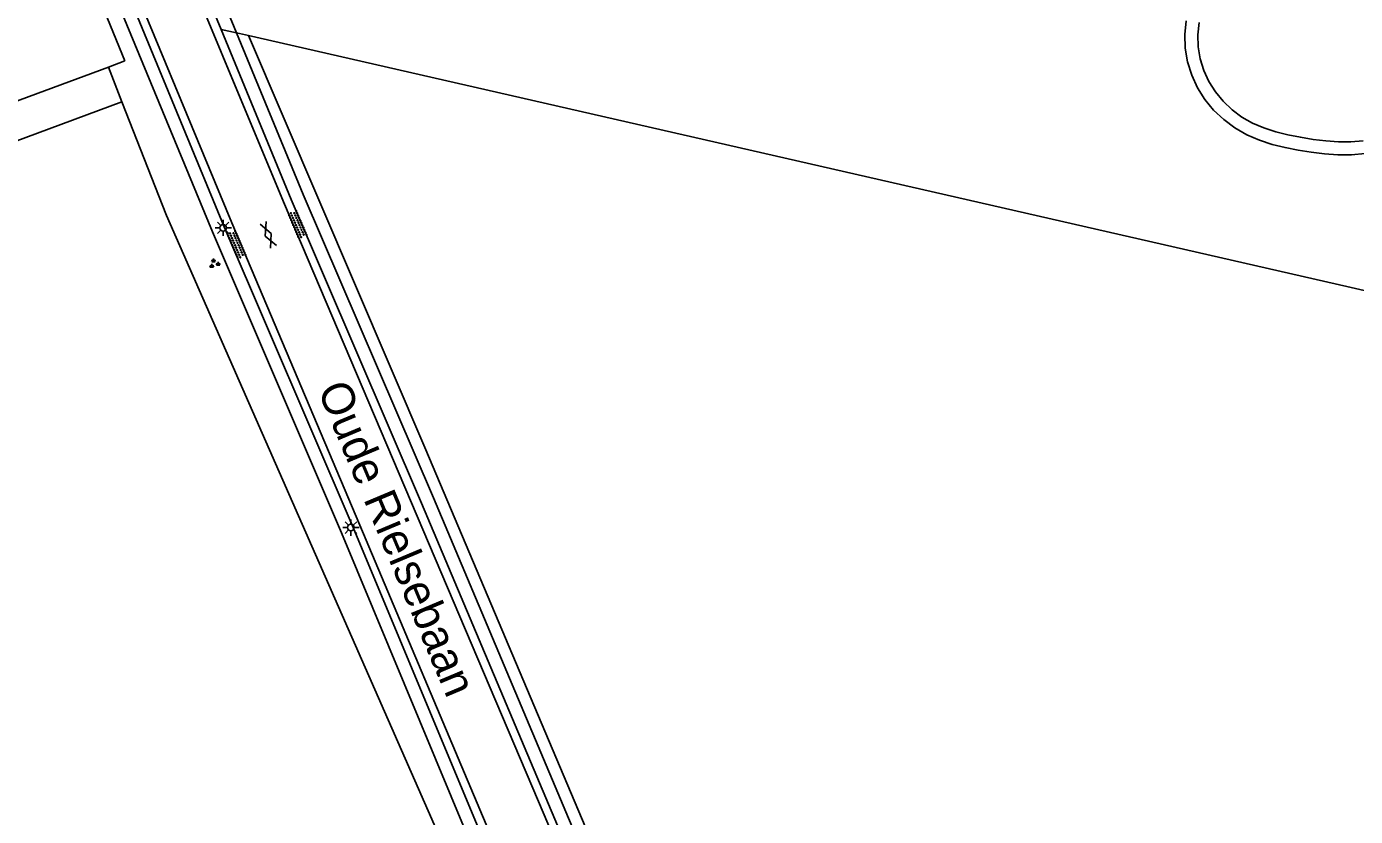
# Model space of a CAD drawing. Extents: x 124000 to 129000, y 395500 to 397503.
# Drawn here: x 128504.7 to 128606.8, y 396214.1 to 396274.8 of the extents above; entities that cross this region are included whole.
import ezdxf

# ---------------------------------------------------------------- set-up
doc = ezdxf.new("R2010")
doc.units = 0
for name, color, linetype in [('gg-afsc-hekwerk', 7, 'Continuous'), ('gg-anno-openbare ruimte label', 7, 'Continuous'), ('gg-knt-onverhard', 7, 'Continuous'), ('gg-knt-verharding', 7, 'Continuous'), ('gt-grn-groengrens', 7, 'Continuous'), ('gt-grn-groengrens NZ', 7, 'Continuous'), ('gt-symb-gesloten verharding', 7, 'Continuous'), ('gt-symb-groenvak', 7, 'Continuous'), ('gt-symb-lichtmast', 7, 'Continuous'), ('gt-symb-overige verharding', 7, 'Continuous')]:
    doc.layers.add(name, color=color, linetype=linetype)

# ---------------------------------------------------------------- blocks, each defined once
blk = doc.blocks.new('gt0-GRVAK')
at = {"layer": 'gt-symb-groenvak'}
for p, q in [((-0.11, 0.19), (-0.23, 0.24)), ((-0.18, 0.15), (0.09, 0.15)), ((-0.09, 0.21), (-0.16, 0.32)), ((-0.05, 0.21), (-0.05, 0.39)), ((0, 0.21), (0.06, 0.32)), ((0.01, 0.19), (0.13, 0.24)), ((0.26, -0.05), (0.2, 0.06)), ((0.3, -0.05), (0.3, 0.13)), ((0.35, -0.05), (0.41, 0.06)), ((-0.25, -0.23), (-0.36, -0.18)), ((-0.32, -0.26), (-0.05, -0.26)), ((-0.23, -0.21), (-0.29, -0.09)), ((-0.18, -0.2), (-0.18, -0.02)), ((-0.14, -0.21), (-0.07, -0.09)), ((-0.12, -0.23), (0, -0.18)), ((0.24, -0.07), (0.12, -0.02)), ((0.17, -0.11), (0.44, -0.11)), ((0.37, -0.07), (0.49, -0.02))]:
    blk.add_line(p, q, dxfattribs=at)
blk = doc.blocks.new('gt0-LMAST')
at = {"layer": 'gt-symb-lichtmast'}
for p, q in [((-0.18, 0.17), (-0.45, 0.44)), ((-0.01, 0.25), (-0.01, 0.62)), ((0.17, 0.17), (0.44, 0.44)), ((-0.26, 0), (-0.63, 0)), ((-0.18, -0.18), (-0.45, -0.45)), ((-0.01, -0.25), (-0.01, -0.63)), ((0.44, -0.45), (0.17, -0.18)), ((0.24, 0), (0.62, 0))]:
    blk.add_line(p, q, dxfattribs=at)
blk.add_circle((-0.01, 0), 0.25, dxfattribs=at)
blk = doc.blocks.new('gt0-OVH')
at = {"layer": 'gt-symb-overige verharding'}
for points in [[(-0.97, 0.3), (-0.97, 0.31), (-0.96, 0.32), (-0.97, 0.33), (-0.97, 0.34), (-0.98, 0.35), (-0.99, 0.35), (-1, 0.36), (-1.01, 0.35), (-1.02, 0.35), (-1.03, 0.34), (-1.03, 0.33), (-1.04, 0.32), (-1.03, 0.31), (-1.03, 0.3), (-1.02, 0.29), (-1.01, 0.29), (-1, 0.28), (-0.99, 0.29), (-0.98, 0.29)], [(-0.87, 0.11), (-0.87, 0.12), (-0.86, 0.13), (-0.87, 0.14), (-0.87, 0.15), (-0.88, 0.16), (-0.89, 0.16), (-0.9, 0.16), (-0.91, 0.16), (-0.92, 0.16), (-0.93, 0.15), (-0.93, 0.14), (-0.94, 0.13), (-0.93, 0.12), (-0.93, 0.11), (-0.92, 0.1), (-0.91, 0.09), (-0.9, 0.09), (-0.89, 0.09), (-0.88, 0.1)], [(-0.77, 0.3), (-0.77, 0.31), (-0.76, 0.32), (-0.77, 0.33), (-0.77, 0.34), (-0.78, 0.35), (-0.79, 0.35), (-0.8, 0.36), (-0.81, 0.35), (-0.82, 0.35), (-0.83, 0.34), (-0.83, 0.33), (-0.84, 0.32), (-0.83, 0.31), (-0.83, 0.3), (-0.82, 0.29), (-0.81, 0.29), (-0.8, 0.28), (-0.79, 0.29), (-0.78, 0.29)], [(-0.67, 0.11), (-0.67, 0.12), (-0.66, 0.13), (-0.67, 0.14), (-0.67, 0.15), (-0.68, 0.16), (-0.69, 0.16), (-0.7, 0.16), (-0.71, 0.16), (-0.72, 0.16), (-0.73, 0.15), (-0.73, 0.14), (-0.74, 0.13), (-0.73, 0.12), (-0.73, 0.11), (-0.72, 0.1), (-0.71, 0.09), (-0.7, 0.09), (-0.69, 0.09), (-0.68, 0.1)], [(-0.57, 0.3), (-0.57, 0.31), (-0.56, 0.32), (-0.57, 0.33), (-0.57, 0.34), (-0.58, 0.35), (-0.59, 0.35), (-0.6, 0.36), (-0.61, 0.35), (-0.62, 0.35), (-0.63, 0.34), (-0.63, 0.33), (-0.64, 0.32), (-0.63, 0.31), (-0.63, 0.3), (-0.62, 0.29), (-0.61, 0.29), (-0.6, 0.28), (-0.59, 0.29), (-0.58, 0.29)], [(-0.47, 0.11), (-0.47, 0.12), (-0.46, 0.13), (-0.47, 0.14), (-0.47, 0.15), (-0.48, 0.16), (-0.49, 0.16), (-0.5, 0.16), (-0.51, 0.16), (-0.52, 0.16), (-0.53, 0.15), (-0.53, 0.14), (-0.54, 0.13), (-0.53, 0.12), (-0.53, 0.11), (-0.52, 0.1), (-0.51, 0.09), (-0.5, 0.09), (-0.49, 0.09), (-0.48, 0.1)], [(-0.37, 0.3), (-0.37, 0.31), (-0.36, 0.32), (-0.37, 0.33), (-0.37, 0.34), (-0.38, 0.35), (-0.39, 0.35), (-0.4, 0.36), (-0.41, 0.35), (-0.42, 0.35), (-0.43, 0.34), (-0.43, 0.33), (-0.44, 0.32), (-0.43, 0.31), (-0.43, 0.3), (-0.42, 0.29), (-0.41, 0.29), (-0.4, 0.28), (-0.39, 0.29), (-0.38, 0.29)], [(-0.27, 0.11), (-0.27, 0.12), (-0.26, 0.13), (-0.27, 0.14), (-0.27, 0.15), (-0.28, 0.16), (-0.29, 0.16), (-0.3, 0.16), (-0.31, 0.16), (-0.32, 0.16), (-0.33, 0.15), (-0.33, 0.14), (-0.34, 0.13), (-0.33, 0.12), (-0.33, 0.11), (-0.32, 0.1), (-0.31, 0.09), (-0.3, 0.09), (-0.29, 0.09), (-0.28, 0.1)], [(-0.17, 0.3), (-0.17, 0.31), (-0.16, 0.32), (-0.17, 0.33), (-0.17, 0.34), (-0.18, 0.35), (-0.19, 0.35), (-0.2, 0.36), (-0.21, 0.35), (-0.22, 0.35), (-0.23, 0.34), (-0.23, 0.33), (-0.24, 0.32), (-0.23, 0.31), (-0.23, 0.3), (-0.22, 0.29), (-0.21, 0.29), (-0.2, 0.28), (-0.19, 0.29), (-0.18, 0.29)], [(-0.07, 0.11), (-0.07, 0.12), (-0.06, 0.13), (-0.07, 0.14), (-0.07, 0.15), (-0.08, 0.16), (-0.09, 0.16), (-0.1, 0.16), (-0.11, 0.16), (-0.12, 0.16), (-0.13, 0.15), (-0.13, 0.14), (-0.14, 0.13), (-0.13, 0.12), (-0.13, 0.11), (-0.12, 0.1), (-0.11, 0.09), (-0.1, 0.09), (-0.09, 0.09), (-0.08, 0.1)], [(0.03, 0.3), (0.03, 0.31), (0.04, 0.32), (0.03, 0.33), (0.03, 0.34), (0.02, 0.35), (0.01, 0.35), (0, 0.36), (-0.01, 0.35), (-0.02, 0.35), (-0.03, 0.34), (-0.03, 0.33), (-0.04, 0.32), (-0.03, 0.31), (-0.03, 0.3), (-0.02, 0.29), (-0.01, 0.29), (0, 0.28), (0.01, 0.29), (0.02, 0.29)], [(0.13, 0.11), (0.13, 0.12), (0.14, 0.13), (0.13, 0.14), (0.13, 0.15), (0.12, 0.16), (0.11, 0.16), (0.1, 0.16), (0.09, 0.16), (0.08, 0.16), (0.07, 0.15), (0.07, 0.14), (0.06, 0.13), (0.07, 0.12), (0.07, 0.11), (0.08, 0.1), (0.09, 0.09), (0.1, 0.09), (0.11, 0.09), (0.12, 0.1)], [(0.23, 0.3), (0.23, 0.31), (0.24, 0.32), (0.23, 0.33), (0.23, 0.34), (0.22, 0.35), (0.21, 0.35), (0.2, 0.36), (0.19, 0.35), (0.18, 0.35), (0.17, 0.34), (0.17, 0.33), (0.16, 0.32), (0.17, 0.31), (0.17, 0.3), (0.18, 0.29), (0.19, 0.29), (0.2, 0.28), (0.21, 0.29), (0.22, 0.29)], [(0.33, 0.11), (0.33, 0.12), (0.34, 0.13), (0.33, 0.14), (0.33, 0.15), (0.32, 0.16), (0.31, 0.16), (0.3, 0.16), (0.29, 0.16), (0.28, 0.16), (0.27, 0.15), (0.27, 0.14), (0.26, 0.13), (0.27, 0.12), (0.27, 0.11), (0.28, 0.1), (0.29, 0.09), (0.3, 0.09), (0.31, 0.09), (0.32, 0.1)], [(0.43, 0.3), (0.43, 0.31), (0.44, 0.32), (0.43, 0.33), (0.43, 0.34), (0.42, 0.35), (0.41, 0.35), (0.4, 0.36), (0.39, 0.35), (0.38, 0.35), (0.37, 0.34), (0.37, 0.33), (0.36, 0.32), (0.37, 0.31), (0.37, 0.3), (0.38, 0.29), (0.39, 0.29), (0.4, 0.28), (0.41, 0.29), (0.42, 0.29)], [(0.53, 0.11), (0.53, 0.12), (0.54, 0.13), (0.53, 0.14), (0.53, 0.15), (0.52, 0.16), (0.51, 0.16), (0.5, 0.16), (0.49, 0.16), (0.48, 0.16), (0.47, 0.15), (0.47, 0.14), (0.46, 0.13), (0.47, 0.12), (0.47, 0.11), (0.48, 0.1), (0.49, 0.09), (0.5, 0.09), (0.51, 0.09), (0.52, 0.1)], [(0.63, 0.3), (0.63, 0.31), (0.64, 0.32), (0.63, 0.33), (0.63, 0.34), (0.62, 0.35), (0.61, 0.35), (0.6, 0.36), (0.59, 0.35), (0.58, 0.35), (0.57, 0.34), (0.57, 0.33), (0.56, 0.32), (0.57, 0.31), (0.57, 0.3), (0.58, 0.29), (0.59, 0.29), (0.6, 0.28), (0.61, 0.29), (0.62, 0.29)], [(0.73, 0.11), (0.73, 0.12), (0.74, 0.13), (0.73, 0.14), (0.73, 0.15), (0.72, 0.16), (0.71, 0.16), (0.7, 0.16), (0.69, 0.16), (0.68, 0.16), (0.67, 0.15), (0.67, 0.14), (0.66, 0.13), (0.67, 0.12), (0.67, 0.11), (0.68, 0.1), (0.69, 0.09), (0.7, 0.09), (0.71, 0.09), (0.72, 0.1)], [(0.83, 0.3), (0.83, 0.31), (0.84, 0.32), (0.83, 0.33), (0.83, 0.34), (0.82, 0.35), (0.81, 0.35), (0.8, 0.36), (0.79, 0.35), (0.78, 0.35), (0.77, 0.34), (0.77, 0.33), (0.76, 0.32), (0.77, 0.31), (0.77, 0.3), (0.78, 0.29), (0.79, 0.29), (0.8, 0.28), (0.81, 0.29), (0.82, 0.29)], [(0.93, 0.11), (0.93, 0.12), (0.94, 0.13), (0.93, 0.14), (0.93, 0.15), (0.92, 0.16), (0.91, 0.16), (0.9, 0.16), (0.89, 0.16), (0.88, 0.16), (0.87, 0.15), (0.87, 0.14), (0.86, 0.13), (0.87, 0.12), (0.87, 0.11), (0.88, 0.1), (0.89, 0.09), (0.9, 0.09), (0.91, 0.09), (0.92, 0.1)], [(1.03, 0.3), (1.03, 0.31), (1.04, 0.32), (1.03, 0.33), (1.03, 0.34), (1.02, 0.35), (1.01, 0.35), (1, 0.36), (0.99, 0.35), (0.98, 0.35), (0.97, 0.34), (0.97, 0.33), (0.96, 0.32), (0.97, 0.31), (0.97, 0.3), (0.98, 0.29), (0.99, 0.29), (1, 0.28), (1.01, 0.29), (1.02, 0.29)], [(-0.97, -0.14), (-0.97, -0.13), (-0.96, -0.12), (-0.97, -0.11), (-0.97, -0.1), (-0.98, -0.09), (-0.99, -0.09), (-1, -0.08), (-1.01, -0.09), (-1.02, -0.09), (-1.03, -0.1), (-1.03, -0.11), (-1.04, -0.12), (-1.03, -0.13), (-1.03, -0.14), (-1.02, -0.15), (-1.01, -0.15), (-1, -0.16), (-0.99, -0.15), (-0.98, -0.15)], [(-0.87, -0.33), (-0.87, -0.32), (-0.86, -0.31), (-0.87, -0.3), (-0.87, -0.29), (-0.88, -0.28), (-0.89, -0.28), (-0.9, -0.28), (-0.91, -0.28), (-0.92, -0.28), (-0.93, -0.29), (-0.93, -0.3), (-0.94, -0.31), (-0.93, -0.32), (-0.93, -0.33), (-0.92, -0.34), (-0.91, -0.35), (-0.9, -0.35), (-0.89, -0.35), (-0.88, -0.34)], [(-0.77, -0.14), (-0.77, -0.13), (-0.76, -0.12), (-0.77, -0.11), (-0.77, -0.1), (-0.78, -0.09), (-0.79, -0.09), (-0.8, -0.08), (-0.81, -0.09), (-0.82, -0.09), (-0.83, -0.1), (-0.83, -0.11), (-0.84, -0.12), (-0.83, -0.13), (-0.83, -0.14), (-0.82, -0.15), (-0.81, -0.15), (-0.8, -0.16), (-0.79, -0.15), (-0.78, -0.15)], [(-0.67, -0.33), (-0.67, -0.32), (-0.66, -0.31), (-0.67, -0.3), (-0.67, -0.29), (-0.68, -0.28), (-0.69, -0.28), (-0.7, -0.28), (-0.71, -0.28), (-0.72, -0.28), (-0.73, -0.29), (-0.73, -0.3), (-0.74, -0.31), (-0.73, -0.32), (-0.73, -0.33), (-0.72, -0.34), (-0.71, -0.35), (-0.7, -0.35), (-0.69, -0.35), (-0.68, -0.34)], [(-0.57, -0.14), (-0.57, -0.13), (-0.56, -0.12), (-0.57, -0.11), (-0.57, -0.1), (-0.58, -0.09), (-0.59, -0.09), (-0.6, -0.08), (-0.61, -0.09), (-0.62, -0.09), (-0.63, -0.1), (-0.63, -0.11), (-0.64, -0.12), (-0.63, -0.13), (-0.63, -0.14), (-0.62, -0.15), (-0.61, -0.15), (-0.6, -0.16), (-0.59, -0.15), (-0.58, -0.15)], [(-0.47, -0.33), (-0.47, -0.32), (-0.46, -0.31), (-0.47, -0.3), (-0.47, -0.29), (-0.48, -0.28), (-0.49, -0.28), (-0.5, -0.28), (-0.51, -0.28), (-0.52, -0.28), (-0.53, -0.29), (-0.53, -0.3), (-0.54, -0.31), (-0.53, -0.32), (-0.53, -0.33), (-0.52, -0.34), (-0.51, -0.35), (-0.5, -0.35), (-0.49, -0.35), (-0.48, -0.34)], [(-0.37, -0.14), (-0.37, -0.13), (-0.36, -0.12), (-0.37, -0.11), (-0.37, -0.1), (-0.38, -0.09), (-0.39, -0.09), (-0.4, -0.08), (-0.41, -0.09), (-0.42, -0.09), (-0.43, -0.1), (-0.43, -0.11), (-0.44, -0.12), (-0.43, -0.13), (-0.43, -0.14), (-0.42, -0.15), (-0.41, -0.15), (-0.4, -0.16), (-0.39, -0.15), (-0.38, -0.15)], [(-0.27, -0.33), (-0.27, -0.32), (-0.26, -0.31), (-0.27, -0.3), (-0.27, -0.29), (-0.28, -0.28), (-0.29, -0.28), (-0.3, -0.28), (-0.31, -0.28), (-0.32, -0.28), (-0.33, -0.29), (-0.33, -0.3), (-0.34, -0.31), (-0.33, -0.32), (-0.33, -0.33), (-0.32, -0.34), (-0.31, -0.35), (-0.3, -0.35), (-0.29, -0.35), (-0.28, -0.34)], [(-0.17, -0.14), (-0.17, -0.13), (-0.16, -0.12), (-0.17, -0.11), (-0.17, -0.1), (-0.18, -0.09), (-0.19, -0.09), (-0.2, -0.08), (-0.21, -0.09), (-0.22, -0.09), (-0.23, -0.1), (-0.23, -0.11), (-0.24, -0.12), (-0.23, -0.13), (-0.23, -0.14), (-0.22, -0.15), (-0.21, -0.15), (-0.2, -0.16), (-0.19, -0.15), (-0.18, -0.15)], [(-0.07, -0.33), (-0.07, -0.32), (-0.06, -0.31), (-0.07, -0.3), (-0.07, -0.29), (-0.08, -0.28), (-0.09, -0.28), (-0.1, -0.28), (-0.11, -0.28), (-0.12, -0.28), (-0.13, -0.29), (-0.13, -0.3), (-0.14, -0.31), (-0.13, -0.32), (-0.13, -0.33), (-0.12, -0.34), (-0.11, -0.35), (-0.1, -0.35), (-0.09, -0.35), (-0.08, -0.34)], [(0.03, -0.14), (0.03, -0.13), (0.04, -0.12), (0.03, -0.11), (0.03, -0.1), (0.02, -0.09), (0.01, -0.09), (0, -0.08), (-0.01, -0.09), (-0.02, -0.09), (-0.03, -0.1), (-0.03, -0.11), (-0.04, -0.12), (-0.03, -0.13), (-0.03, -0.14), (-0.02, -0.15), (-0.01, -0.15), (0, -0.16), (0.01, -0.15), (0.02, -0.15)], [(0.13, -0.33), (0.13, -0.32), (0.14, -0.31), (0.13, -0.3), (0.13, -0.29), (0.12, -0.28), (0.11, -0.28), (0.1, -0.28), (0.09, -0.28), (0.08, -0.28), (0.07, -0.29), (0.07, -0.3), (0.06, -0.31), (0.07, -0.32), (0.07, -0.33), (0.08, -0.34), (0.09, -0.35), (0.1, -0.35), (0.11, -0.35), (0.12, -0.34)], [(0.23, -0.14), (0.23, -0.13), (0.24, -0.12), (0.23, -0.11), (0.23, -0.1), (0.22, -0.09), (0.21, -0.09), (0.2, -0.08), (0.19, -0.09), (0.18, -0.09), (0.17, -0.1), (0.17, -0.11), (0.16, -0.12), (0.17, -0.13), (0.17, -0.14), (0.18, -0.15), (0.19, -0.15), (0.2, -0.16), (0.21, -0.15), (0.22, -0.15)], [(0.33, -0.33), (0.33, -0.32), (0.34, -0.31), (0.33, -0.3), (0.33, -0.29), (0.32, -0.28), (0.31, -0.28), (0.3, -0.28), (0.29, -0.28), (0.28, -0.28), (0.27, -0.29), (0.27, -0.3), (0.26, -0.31), (0.27, -0.32), (0.27, -0.33), (0.28, -0.34), (0.29, -0.35), (0.3, -0.35), (0.31, -0.35), (0.32, -0.34)], [(0.43, -0.14), (0.43, -0.13), (0.44, -0.12), (0.43, -0.11), (0.43, -0.1), (0.42, -0.09), (0.41, -0.09), (0.4, -0.08), (0.39, -0.09), (0.38, -0.09), (0.37, -0.1), (0.37, -0.11), (0.36, -0.12), (0.37, -0.13), (0.37, -0.14), (0.38, -0.15), (0.39, -0.15), (0.4, -0.16), (0.41, -0.15), (0.42, -0.15)], [(0.53, -0.33), (0.53, -0.32), (0.54, -0.31), (0.53, -0.3), (0.53, -0.29), (0.52, -0.28), (0.51, -0.28), (0.5, -0.28), (0.49, -0.28), (0.48, -0.28), (0.47, -0.29), (0.47, -0.3), (0.46, -0.31), (0.47, -0.32), (0.47, -0.33), (0.48, -0.34), (0.49, -0.35), (0.5, -0.35), (0.51, -0.35), (0.52, -0.34)], [(0.63, -0.14), (0.63, -0.13), (0.64, -0.12), (0.63, -0.11), (0.63, -0.1), (0.62, -0.09), (0.61, -0.09), (0.6, -0.08), (0.59, -0.09), (0.58, -0.09), (0.57, -0.1), (0.57, -0.11), (0.56, -0.12), (0.57, -0.13), (0.57, -0.14), (0.58, -0.15), (0.59, -0.15), (0.6, -0.16), (0.61, -0.15), (0.62, -0.15)], [(0.73, -0.33), (0.73, -0.32), (0.74, -0.31), (0.73, -0.3), (0.73, -0.29), (0.72, -0.28), (0.71, -0.28), (0.7, -0.28), (0.69, -0.28), (0.68, -0.28), (0.67, -0.29), (0.67, -0.3), (0.66, -0.31), (0.67, -0.32), (0.67, -0.33), (0.68, -0.34), (0.69, -0.35), (0.7, -0.35), (0.71, -0.35), (0.72, -0.34)], [(0.83, -0.14), (0.83, -0.13), (0.84, -0.12), (0.83, -0.11), (0.83, -0.1), (0.82, -0.09), (0.81, -0.09), (0.8, -0.08), (0.79, -0.09), (0.78, -0.09), (0.77, -0.1), (0.77, -0.11), (0.76, -0.12), (0.77, -0.13), (0.77, -0.14), (0.78, -0.15), (0.79, -0.15), (0.8, -0.16), (0.81, -0.15), (0.82, -0.15)], [(0.93, -0.33), (0.93, -0.32), (0.94, -0.31), (0.93, -0.3), (0.93, -0.29), (0.92, -0.28), (0.91, -0.28), (0.9, -0.28), (0.89, -0.28), (0.88, -0.28), (0.87, -0.29), (0.87, -0.3), (0.86, -0.31), (0.87, -0.32), (0.87, -0.33), (0.88, -0.34), (0.89, -0.35), (0.9, -0.35), (0.91, -0.35), (0.92, -0.34)], [(1.03, -0.14), (1.03, -0.13), (1.04, -0.12), (1.03, -0.11), (1.03, -0.1), (1.02, -0.09), (1.01, -0.09), (1, -0.08), (0.99, -0.09), (0.98, -0.09), (0.97, -0.1), (0.97, -0.11), (0.96, -0.12), (0.97, -0.13), (0.97, -0.14), (0.98, -0.15), (0.99, -0.15), (1, -0.16), (1.01, -0.15), (1.02, -0.15)]]:
    blk.add_lwpolyline(points, close=True, dxfattribs=at)
blk = doc.blocks.new('gt0-GESVH1')
at = {"layer": 'gt-symb-gesloten verharding'}
for p, q in [((-0.99, -0.26), (0.01, 0.24)), ((0.01, -0.26), (-0.99, 0.24)), ((0.01, 0.24), (1.01, -0.26)), ((1.01, 0.24), (0.01, -0.26))]:
    blk.add_line(p, q, dxfattribs=at)

msp = doc.modelspace()

# ---------------------------------------------------------------- linework, layer by layer
at = {"layer": 'gg-afsc-hekwerk'}
for points in [[(128512.25, 396272.18), (128496.93, 396309.57), (128487.83, 396331.4), (128487.33, 396331.19)], [(128763.75, 396219.19), (128674.8, 396240.01), (128663.26, 396241.71), (128606.11, 396254.85), (128521.74, 396274.11)], [(128521.74, 396274.11), (128535.38, 396242.28), (128566.54, 396168.61), (128605.01, 396077.9)]]:
    msp.add_lwpolyline(points, dxfattribs=at)
at = {"layer": 'gg-knt-onverhard'}
for points in [[(128593.78, 396275.26), (128593.68, 396274.21), (128593.71, 396273.15), (128593.89, 396272.09), (128594.21, 396271.08), (128594.65, 396270.11), (128595.21, 396269.2), (128595.89, 396268.38), (128596.66, 396267.66), (128597.51, 396267.02), (128598.43, 396266.49), (128599.4, 396266.08), (128600.39, 396265.76), (128601.38, 396265.51), (128602.39, 396265.31), (128603.39, 396265.15), (128604.41, 396265.03), (128605.43, 396264.96), (128606.47, 396264.96), (128607.52, 396265.05)], [(128594.77, 396275.12), (128594.68, 396274.18), (128594.71, 396273.24), (128594.86, 396272.33), (128595.14, 396271.43), (128595.53, 396270.58), (128596.03, 396269.79), (128596.62, 396269.07), (128597.31, 396268.42), (128598.06, 396267.85), (128598.87, 396267.39), (128599.75, 396267.02), (128600.66, 396266.72), (128601.6, 396266.49), (128602.56, 396266.3), (128603.53, 396266.14), (128604.5, 396266.02), (128605.47, 396265.96), (128606.43, 396265.96), (128607.37, 396266.04)], [(128444.77, 396248.49), (128473.98, 396258.01), (128510.99, 396271.68)], [(128512.03, 396269.03), (128472.42, 396254.32), (128445.84, 396245.86), (128444.77, 396248.49)]]:
    msp.add_lwpolyline(points, dxfattribs=at)
at = {"layer": 'gg-knt-verharding'}
for points in [[(128408.31, 396528.99), (128413.98, 396515.8), (128423.9, 396492.54), (128433.42, 396469.86), (128443.11, 396446.89), (128462.95, 396399.43), (128473.06, 396374.97), (128482.54, 396351.97), (128492.12, 396328.58), (128501.46, 396305.66), (128511.03, 396282.55), (128520.46, 396259.72), (128530.31, 396236.5), (128540, 396213.49), (128549.69, 396190.63), (128593.25, 396087.47)], [(128471.96, 396375.92), (128481.9, 396351.73), (128491.48, 396328.22), (128500.95, 396305.4), (128510.43, 396282.35), (128519.89, 396259.42), (128529.8, 396236.31), (128539.45, 396213.14), (128568.59, 396144.48), (128578.2, 396121.52), (128588.03, 396098.55), (128591.59, 396089.96)], [(128519.64, 396274.59), (128515.59, 396284.39), (128505.34, 396309.67)], [(128597.16, 396089.09), (128553.86, 396192.1), (128544.03, 396215.28), (128524.44, 396261.33), (128514.99, 396284.07), (128505.71, 396307.25), (128505.34, 396309.67)], [(128597.98, 396089.43), (128593.33, 396100.77), (128583.63, 396123.72), (128563.99, 396169.67), (128554.35, 396192.41), (128535.05, 396238.2), (128525.03, 396261.51), (128519.64, 396274.59)]]:
    msp.add_lwpolyline(points, dxfattribs=at)
at = {"layer": 'gt-grn-groengrens'}
for p, q in [((128519.64, 396274.59), (128520.83, 396274.32)), ((128520.83, 396274.32), (128521.74, 396274.11)), ((128510.99, 396271.68), (128512.25, 396272.18)), ((128512.03, 396269.03), (128510.99, 396271.68))]:
    msp.add_line(p, q, dxfattribs=at)
msp.add_lwpolyline([(128576.67, 396120.94), (128566.24, 396144.71), (128563.26, 396151.64), (128556.05, 396168.04), (128537.32, 396210.53), (128515.46, 396260.3), (128512.03, 396269.03)], dxfattribs=at)
at = {"layer": 'gt-grn-groengrens NZ'}
for points in [[(128471.04, 396375.54), (128480.97, 396351.35), (128490.56, 396327.84), (128500.03, 396305.02), (128509.51, 396281.97), (128518.97, 396259.03), (128528.88, 396235.92), (128538.53, 396212.75), (128567.67, 396144.1), (128577.28, 396121.13), (128587.11, 396098.16), (128590.66, 396089.58)], [(128520.83, 396274.32), (128516.52, 396284.77), (128505.29, 396312.45)], [(128598.52, 396090.74), (128594.25, 396101.15), (128584.55, 396124.11), (128564.91, 396170.06), (128555.27, 396192.79), (128535.97, 396238.59), (128525.96, 396261.9), (128520.83, 396274.32)]]:
    msp.add_lwpolyline(points, dxfattribs=at)

# ---------------------------------------------------------------- block references
at = {"layer": 'gt-symb-gesloten verharding', "rotation": -66.74124066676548}
msp.add_blockref('gt0-GESVH1', (128523.27, 396258.82), dxfattribs=at)
at = {"layer": 'gt-symb-groenvak'}
msp.add_blockref('gt0-GRVAK', (128519.11, 396256.59), dxfattribs=at)
at = {"layer": 'gt-symb-lichtmast'}
for p in [(128519.81, 396259.35), (128529.62, 396236.32)]:
    msp.add_blockref('gt0-LMAST', p, dxfattribs=at)
at = {"layer": 'gt-symb-overige verharding'}
for p, rotation in [((128525.51, 396259.6), -66.74124066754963), ((128520.83, 396258.05), -66.74124066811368)]:
    msp.add_blockref('gt0-OVH', p, dxfattribs=dict(at, rotation=rotation))

# ---------------------------------------------------------------- texts
at = {"layer": 'gg-anno-openbare ruimte label'}
msp.add_text('Oude Rielsebaan', height=2.5, rotation=292.8, dxfattribs=at).set_placement((128527.02, 396246.92))

doc.saveas('drawing.dxf')
